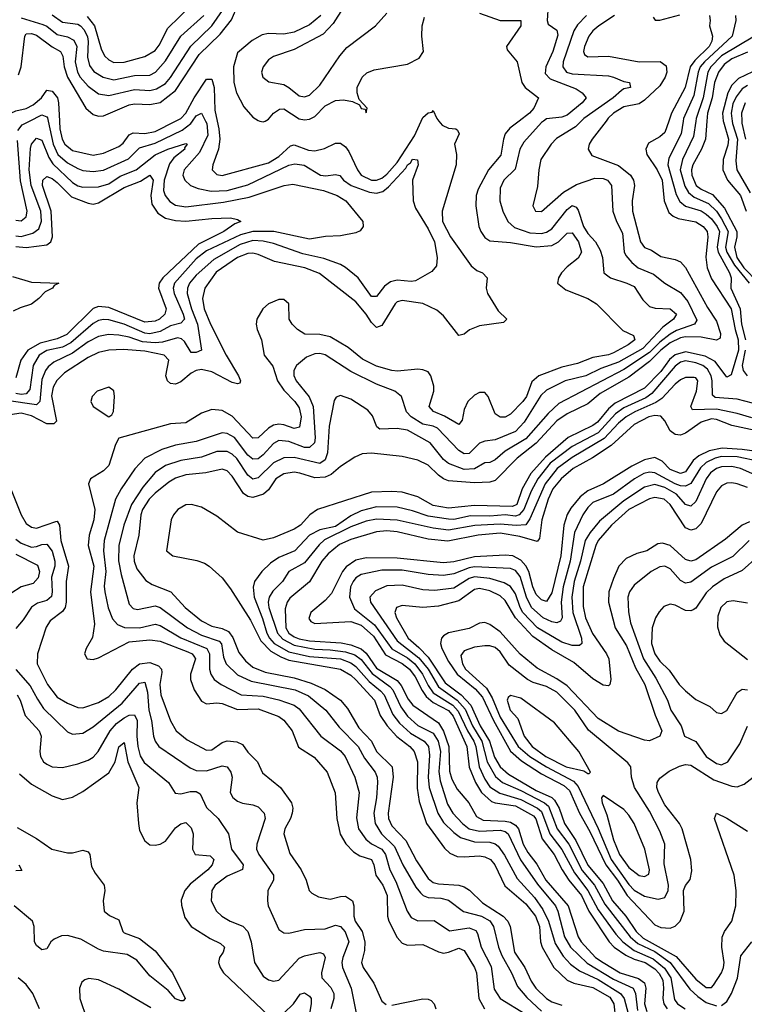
# Model space of a CAD drawing. Header units: inches. Extents: x 884549 to 1028252, y 526810 to 653624.
# Tile 811 of 1056: x 964464 to 967278, y 616568 to 620394. Entities that reach past the tile are written whole.
import ezdxf

# ---------------------------------------------------------------- set-up
doc = ezdxf.new("R2010")
doc.units = ezdxf.units.IN
doc.header["$MEASUREMENT"] = 0
doc.layers.add('A9661', color=7, linetype='Continuous')
doc.layers.add('A9662', color=7, linetype='Continuous')

msp = doc.modelspace()

# ---------------------------------------------------------------- linework, layer by layer
at = {"layer": 'A9661', "color": 5}
for points, elevation in [([(966091.9, 620000), (966104.3, 619984.3), (966130, 619972), (966158, 619970), (966163.8, 619963.8), (966171, 619950), (966152.4, 619910), (966159.8, 619870), (966159.3, 619830), (966104.4, 619650), (966105.9, 619610), (966137, 619550), (966217.7, 619437.7), (966239.5, 619419.5), (966261.1, 619410), (966280.1, 619390), (966275.6, 619350), (966281, 619330), (966321.9, 619261.9), (966356.5, 619230), (966343.4, 619216.6), (966250, 619203.9), (966211.1, 619188.9), (966190, 619171.9), (966170, 619166.4), (966110, 619242.5), (966084.4, 619264.4), (966030.3, 619290.3), (965950, 619301.9), (965930, 619297), (965922.6, 619290), (965870, 619205.4), (965850, 619197.9), (965830, 619216.6), (965809.9, 619250), (965770, 619297.5), (965627.9, 619407.9), (965571.7, 619430), (965453.9, 619453.9), (965390, 619480.8), (965370, 619486.4), (965350, 619485.7), (965310, 619469), (965227.1, 619412.9), (965183, 619350), (965174.6, 619310), (965180.8, 619270), (965205.4, 619210), (965265.7, 619090), (965313.8, 619010), (965322.2, 618990), (965319.2, 618980.8), (965310, 618978.3), (965290, 618984.4), (965210, 619025.4), (965170, 619034.6), (965150, 619030.9), (965130, 619019.8), (965090, 618986.4), (965070, 618977.6), (965050, 618980.3), (965038.3, 618990), (965032.1, 619010), (965043.7, 619070), (965026, 619090), (964950, 619105.6), (964867.5, 619112.5), (964810.1, 619109.9), (964770, 619099.8), (964730, 619081), (964638.1, 619021.9), (964608.3, 618991.7), (964594.4, 618965.6), (964588.2, 618931.8), (964606.7, 618833.3), (964596.4, 618823.6), (964570, 618823.7), (964510, 618854.2), (964470, 618864.1), (964410, 618856)], 2280), ([(965185.7, 620000), (965190.6, 619990.6), (965194.5, 619945.5), (965162.3, 619877.7), (965103.5, 619810), (965098, 619790), (965105.4, 619770), (965128.1, 619750), (965157.6, 619737.6), (965207.5, 619727.5), (965269.5, 619729.5), (965350, 619752.3), (965510, 619828.1), (965533.1, 619833.1), (965568.4, 619828.4), (965632.7, 619790), (965653.4, 619786.6), (965690, 619792.6), (965708, 619788), (965722, 619770), (965751.6, 619750), (965822.9, 619722.9), (965850, 619719.4), (965873.9, 619726.1), (965896.1, 619743.9), (965963.2, 619816.9), (965970, 619830.1), (965982.3, 619837.7), (965990, 619851.2), (966008.7, 619848.7), (966011, 619830), (965989.6, 619770.4), (965992.8, 619690), (966001, 619661), (966050, 619580.7), (966074.8, 619530), (966085.4, 619470), (966082.3, 619437.7), (966065.2, 619414.8), (966001.1, 619378.9), (965984.1, 619375.9), (965930, 619381.2), (965904.7, 619375.3), (965881.3, 619358.7), (965850, 619317.7), (965830, 619317.8), (965778.6, 619390), (965730, 619430.8), (965710, 619441.9), (965645.3, 619465.3), (965563.8, 619483.8), (965450, 619523.8), (965410, 619533), (965370, 619535.2), (965320.3, 619519.7), (965218.8, 619461.2), (965150, 619401.5), (965124, 619370), (965115.7, 619350), (965115.3, 619330), (965131.5, 619270), (965154.9, 619210), (965170.6, 619109.4), (965150, 619100.2), (965130, 619100.8), (965103.8, 619143.8), (965093.1, 619153.1), (965077.1, 619157.1), (965019.2, 619140.8), (964990, 619137.4), (964941.7, 619141.7), (964890, 619159.5), (964850, 619167.6), (964809.2, 619170.8), (964770, 619163), (964730, 619141.3), (964670, 619097.5), (964597.6, 619062.4), (964575.1, 619044.9), (964564, 619030), (964550, 618995.7), (964543.1, 618910), (964530, 618897.4), (964413.6, 618913.6)], 2260), ([(964457.4, 619962.6), (964474.4, 619985.6), (964502.7, 620000)], 2260), ([(964574.6, 620000), (964594, 619910), (964612.8, 619870), (964650, 619837.8), (964690, 619815.3), (964710, 619808), (964750, 619803.4), (964790, 619809.1), (964886.9, 619853.1), (964930, 619895.8), (964990, 619914.1), (965095.1, 619964.9), (965129.1, 619990), (965136, 620000)], 2260), ([(964618.9, 620000), (964620.3, 619970), (964628.7, 619930), (964639.9, 619910), (964670, 619885.6), (964750, 619866.9), (964790, 619875.3), (964850, 619900.8), (964866.2, 619913.8), (964890, 619946), (964905.6, 619954.4), (964950, 619951.8), (964990, 619958.9), (965069.9, 620000)], 2280), ([(966404.4, 620000), (966367.8, 619972.2), (966349.8, 619950.2), (966342.3, 619930), (966333.1, 619866.9), (966285, 619810), (966244.9, 619735.1), (966237.1, 619710), (966235.7, 619670), (966247.1, 619590), (966254.9, 619570), (966270, 619546.8), (966290, 619534.9), (966370, 619528.1), (966470, 619510.8), (966530, 619516.7), (966557, 619530), (966590, 619563.6), (966610, 619565.4), (966634.7, 619530), (966646.2, 619490), (966633.4, 619466.6), (966590, 619433.9), (966568.7, 619410), (966556.1, 619390), (966552.9, 619370), (966584.4, 619344.4), (966670, 619310.6), (966704.2, 619290), (966805.8, 619185.8), (966847.1, 619167.1), (966852.8, 619150), (966827.1, 619130), (966770, 619098.6), (966750, 619091.2), (966690, 619081.4), (966630, 619057.6), (966570, 619043.7), (966480.1, 619010), (966453.1, 618986.9), (966432.1, 618930), (966417.5, 618910), (966370, 618860.2), (966350, 618849.5), (966329.5, 618849.5), (966310, 618862.2), (966282.9, 618930), (966270, 618944.8), (966250, 618945.2), (966230, 618934.5), (966204.5, 618910), (966190, 618878.3), (966182.3, 618837.7), (966170, 618821), (966113.5, 618853.5), (966070.8, 618870.8), (966053.8, 618890), (966072.1, 618950), (966072.8, 618970), (966060.5, 619010), (966050, 619025), (966030, 619033.7), (966010, 619035.8), (965931.7, 619028.3), (965910, 619030.2), (965850, 619047.2), (965795, 619075), (965739.8, 619119.8), (965670, 619160.9), (965630, 619170.6), (965571.9, 619171.9), (965542.7, 619190), (965522.2, 619210), (965510.7, 619230), (965509, 619290), (965490, 619306.1), (965470, 619306.9), (965430.9, 619290), (965409, 619270), (965385.6, 619230), (965383, 619210), (965386.7, 619190), (965402.9, 619150), (965413.1, 619090), (965446.7, 619046.7), (965464.9, 618990), (965490, 618954.4), (965532.9, 618910), (965550, 618885.7), (965557.8, 618850), (965550.3, 618809.7), (965530, 618805.5), (965490, 618818.7), (965470, 618821.7), (965450, 618818.2), (965430, 618806.4), (965390, 618769.4), (965370, 618767.4), (965290, 618852.5), (965250, 618874.5), (965210, 618879.4), (965170, 618865.3), (965110, 618827.7), (965050, 618822.6), (964850, 618767), (964836.5, 618743.5), (964810, 618661.4), (964790, 618640.8), (964739.6, 618610), (964731, 618590), (964756.3, 618490), (964751.9, 618450), (964733.9, 618390), (964730.4, 618350), (964752.6, 618270), (964740, 618170), (964754.8, 618045.2), (964747.3, 617992.7), (964722.7, 617950), (964716.2, 617930), (964726, 617910), (964750, 617907.1), (964770, 617914.2), (964890, 617976.1), (964970, 617983.8), (965010, 617978.9), (965117.8, 617937.8), (965134.3, 617930), (965140.8, 617920.8), (965146.5, 617910), (965127.9, 617850), (965127.5, 617830), (965142.2, 617790), (965170, 617745.9), (965190, 617734.8), (965230, 617739.5), (965250, 617736.5), (965310, 617712.8), (965390, 617716.3), (965470, 617685.4), (965490, 617671.1), (965522.8, 617630), (965547.1, 617567.1), (965607.8, 617527.8), (965658, 617470), (965689, 617389), (965695.8, 617290), (965708.6, 617228.6), (965730.9, 617190.9), (965760.4, 617160.4), (965784.8, 617144.8), (965831, 617130), (965839.6, 617110), (965846.7, 617070), (965874.4, 617030), (965891.2, 616990), (965892.8, 616910), (965898.2, 616890), (965930, 616827), (965950, 616805.7), (965970, 616797.7), (966030, 616799.8), (966090, 616771.2), (966110, 616766.9), (966130, 616769.8), (966170, 616785.2), (966190, 616776.2), (966230.4, 616710), (966238.1, 616690), (966247.3, 616590), (966269.8, 616549.8)], 2320), ([(966498.6, 620000), (966490, 619993.6), (966422.4, 619917.6), (966406.7, 619890), (966387.8, 619812.2), (966344.8, 619770), (966330, 619738.4), (966328.9, 619690), (966340.7, 619650), (966359.6, 619610), (966386.2, 619586.2), (966445.6, 619565.6), (966490, 619563.4), (966510, 619568.2), (966530, 619580.5), (966590, 619655.5), (966610, 619671), (966624.7, 619664.7), (966633, 619653), (966653.4, 619590), (966670, 619563.1), (966700.4, 619530), (966718.6, 619498.6), (966727.3, 619470), (966732.1, 619410), (966758.3, 619390), (966822.4, 619370), (966850, 619356.3), (966884.5, 619304.5), (966910, 619279.4), (966932.2, 619272.2), (966990, 619269.5), (967014.2, 619250), (967003, 619230), (966961.7, 619198.3), (966883.5, 619116.5), (966790, 619063.2), (966721.2, 619038.8), (966662, 619010), (966581.8, 618990), (966510, 618954.1), (966487.3, 618932.7), (966423.4, 618830), (966390, 618793), (966310, 618760.6), (966270, 618755.5), (966250, 618748.4), (966210, 618708.5), (966190, 618706.9), (966170, 618719.3), (966086.2, 618806.2), (966070, 618814.1), (966030, 618822), (965984, 618850), (965965.9, 618870), (965947.5, 618930), (965921, 618950), (965850, 618977.5), (965750, 619026.1), (965650, 619091), (965630, 619096.7), (965610, 619094.9), (965577.5, 619082.5), (965539.3, 619050), (965528.4, 619030), (965528.6, 619011.4), (965538.3, 618990), (965588.4, 618928.4), (965604, 618890), (965611.6, 618768.4), (965609.7, 618750), (965590, 618731.1), (965570, 618731.9), (965510, 618755.2), (965470, 618758.2), (965450, 618747.1), (965410, 618702.7), (965390, 618687.2), (965370, 618686.1), (965350, 618701.5), (965299, 618770), (965270, 618786), (965250, 618787.9), (965150, 618754.4), (965070, 618740.8), (965016.8, 618723.2), (964950.8, 618689.2), (964911.2, 618648.8), (964858.2, 618570), (964836.9, 618530), (964792.2, 618370), (964790.3, 618330), (964799.5, 618250), (964792.8, 618192.8), (964794.4, 618170), (964807.6, 618107.6), (964825, 618065), (964843.6, 618043.6), (964871.4, 618031.4), (964930, 618031), (964990, 618044.2), (965010, 618039.7), (965090, 617991), (965191.1, 617950), (965202, 617930), (965201.7, 617870), (965206.6, 617850), (965220.1, 617830), (965246.6, 617810), (965324.7, 617770), (965410, 617765.5), (965471.2, 617751.2), (965530, 617730.4), (965550, 617715.2), (965634, 617610), (965710, 617552.4), (965727.8, 617530), (965765.6, 617450), (965782.7, 617390), (965772.6, 617292.6), (965780.3, 617250), (965808.7, 617208.7), (965830.7, 617190.7), (965870, 617170.1), (965884.8, 617150), (965901.4, 617090), (965925.4, 617045.4), (965969.4, 616929.4), (965984.6, 616904.6), (966010, 616891.8), (966073.4, 616893.4), (966133.3, 616853.4), (966210, 616864.3), (966235, 616855), (966242.5, 616842.5), (966256.7, 616790), (966294.6, 616714.6), (966306.7, 616626.7), (966330, 616590), (966427.2, 616530)], 2340), ([(966644.7, 620000), (966622.1, 619977.9), (966548.3, 619931.7), (966527.4, 619910), (966488.1, 619850), (966479.6, 619810), (966474.7, 619745.3), (966457.3, 619670), (966467.2, 619650), (966490, 619648.7), (966576.5, 619723.5), (966626.7, 619753.3), (966697.6, 619777.6), (966730, 619777.2), (966747.1, 619770), (966761.7, 619750), (966767.5, 619650), (966781.5, 619610), (966804.7, 619564.7), (966811.2, 619491.2), (966817.7, 619477.7), (966841.5, 619450), (966866.4, 619430), (966924.8, 619404.8), (966970, 619369.4), (967030, 619333.4), (967059.1, 619299.1), (967093.7, 619226.3), (967084.2, 619210), (967014.3, 619185.7), (966990, 619171.7), (966950, 619140), (966910, 619100), (966810, 619033.8), (966558.3, 618901.8), (966516.3, 618863.7), (966430, 618765.3), (966350, 618716.5), (966310, 618682.7), (966290, 618673.1), (966270, 618671.9), (966230, 618647.8), (966190, 618646.2), (966130, 618668.5), (966110, 618684.6), (966057.6, 618750), (965970, 618798.5), (965930, 618805.6), (965862.5, 618802.5), (965851.3, 618811.3), (965834.7, 618854.7), (965816.5, 618876.5), (965750, 618918.6), (965710, 618932.8), (965692.8, 618927.2), (965685.6, 618914.4), (965665.8, 618814.2), (965660.1, 618710), (965650, 618683.2), (965630.3, 618669.7), (965530, 618692.5), (965490, 618691.7), (965450, 618672.1), (965390, 618613.7), (965370, 618608.7), (965350, 618623.4), (965308, 618688), (965290, 618705.8), (965270, 618716.1), (965230, 618716.2), (965170, 618694.1), (965090, 618680.7), (965030, 618661.1), (964990, 618634.2), (964942.4, 618577.6), (964898.8, 618510), (964869.4, 618430), (964849, 618350), (964848.5, 618291.5), (964857.9, 618237.9), (964890, 618122.8), (964905.5, 618105.5), (964921.6, 618101.6), (964990, 618115.9), (965010, 618110.1), (965115.6, 618030), (965170, 618002.3), (965238.8, 617978.8), (965248.6, 617968.6), (965256, 617916), (965266.6, 617890), (965310, 617848.2), (965363.2, 617823.2), (965534.1, 617790), (965585.9, 617765.9), (965652.8, 617710), (965705, 617645), (965778.8, 617570), (965803.5, 617523.5), (965844.6, 617470), (965852.7, 617450), (965854.3, 617430), (965850, 617370), (965839.2, 617310), (965844.4, 617270), (965869.4, 617230), (965920.3, 617180.3), (965952.6, 617110), (966002.7, 617022.7), (966020.2, 617000.2), (966030.4, 616990.4), (966050, 616982.2), (966099.7, 616979.7), (966130, 616972.3), (966188, 616928), (966258, 616910), (966290, 616891.9), (966304, 616870), (966323.6, 616790), (966336.7, 616756.7), (966374.1, 616690), (966396.9, 616636.9), (966434, 616594), (966490, 616540.3)], 2360), ([(966741.6, 620000), (966687.5, 619930), (966676.1, 619910), (966671.8, 619890), (966686.2, 619866.2), (966790, 619827.6), (966835.9, 619790), (966847.6, 619770), (966852.1, 619750), (966842.9, 619690), (966844.2, 619650), (966874.5, 619530), (966890, 619508.8), (966918, 619498), (966954.1, 619474.1), (967010, 619461.5), (967030, 619452.4), (967050, 619430.1), (967135.2, 619275.2), (967170, 619222.3), (967186, 619174), (967184.4, 619155.6), (967170, 619148.7), (967110, 619160.5), (967050, 619161.7), (967030, 619157.8), (966990, 619138), (966954.2, 619110), (966910, 619065.1), (966830, 619004.6), (966718.6, 618941.4), (966670, 618901), (966590, 618861.7), (966550, 618834.3), (966470, 618748.2), (966396.3, 618690), (966310, 618603.1), (966290, 618596.3), (966230, 618593.9), (966130, 618602.1), (966110, 618609.3), (966090, 618623.7), (966050, 618662.6), (966010, 618681.5), (965950, 618696.8), (965830, 618709.2), (965793.7, 618706.3), (965765.7, 618694.3), (965710, 618658), (965673.5, 618626.5), (965650, 618615.4), (965610, 618612.8), (965552, 618632), (965530, 618635), (965490, 618629), (965459.1, 618610), (965430, 618567.4), (965411.7, 618550), (965370, 618537.2), (965350, 618540.8), (965332.9, 618552.9), (965290, 618620.4), (965270, 618640.4), (965250, 618647.2), (965187.8, 618632.2), (965110, 618624.4), (965070, 618612.1), (965043.1, 618596.9), (964990, 618553.7), (964967.5, 618530), (964941.4, 618490), (964934.7, 618470), (964926.8, 618390), (964907.6, 618310), (964908.5, 618290), (964919.4, 618259.3), (964954.1, 618214.1), (964978.4, 618198.4), (965050.8, 618170.8), (965107.5, 618110), (965170, 618057.9), (965210, 618036.7), (965250, 618027.5), (965275.6, 618015.7), (965292.6, 617992.6), (965315, 617935), (965341.8, 617901.8), (965370, 617878.1), (965417.8, 617857.8), (965530, 617836.2), (965595.8, 617815.8), (965650, 617790.4), (965710, 617749.6), (965737.3, 617717.3), (965781.6, 617641.6), (965830.3, 617590), (965850.1, 617550), (965911.3, 617490), (965915, 617450), (965895.6, 617310), (965896.6, 617290), (965910, 617261), (965964, 617204), (966005.4, 617125.4), (966050, 617056.9), (966070, 617041.4), (966090, 617035.2), (966170, 617030.1), (966190, 617024.4), (966211.1, 617011.1), (966261.7, 616961.7), (966342.1, 616910), (966359.5, 616890), (966369.4, 616870), (966385.5, 616770), (966426.2, 616710), (966450, 616658), (966468.7, 616630), (966509.7, 616589.7), (966530, 616576.7), (966570, 616564)], 2380), ([(966985, 620000), (966970, 619955.2), (966950, 619938.2), (966905.8, 619914.2), (966895.6, 619890), (966899.7, 619870), (966939.7, 619810), (966958.5, 619770), (966966.6, 619690), (966984.9, 619644.9), (967001.5, 619630), (967021.5, 619621.5), (967090, 619608.5), (967118.5, 619590), (967133.5, 619570), (967136.1, 619550), (967129.1, 619470.9), (967133.4, 619430), (967150, 619386.7), (967227.3, 619270), (967242.1, 619190), (967254.4, 619150), (967255.6, 619110), (967227, 619013), (967210, 619004.4), (967165.4, 619065.4), (967125.6, 619085.6), (967050, 619102.5), (967010, 619091.9), (966987.3, 619072.7), (966953.9, 619026.1), (966890, 618961.9), (966776.2, 618903.8), (966750, 618881.6), (966707.9, 618830), (966690, 618816.7), (966594.6, 618770), (966505.9, 618694.1), (966449.5, 618630.5), (966415, 618570), (966394.3, 618510), (966378.3, 618501.7), (966230, 618505.5), (966130, 618495.4), (966070, 618505.8), (966010, 618539.1), (965950, 618557.1), (965910, 618560.7), (965830, 618558.3), (965620.3, 618490), (965591, 618469), (965555.3, 618430), (965530, 618414), (965450, 618379.6), (965410, 618371.7), (965310, 618401.7), (965230, 618464.1), (965170, 618498.9), (965131.8, 618510), (965110, 618508.1), (965078.5, 618490), (965061.8, 618470), (965052.6, 618450), (965034.2, 618330), (965059.5, 618310), (965151.7, 618291.7), (965181.6, 618281.6), (965200.2, 618270), (965250, 618224.2), (965282.7, 618182.7), (965360.4, 618060.4), (965400.3, 617980.3), (965440, 617940), (965477.8, 617917.8), (965510, 617905.5), (965710, 617870.3), (965750, 617846.6), (965770, 617829), (965841.5, 617750), (965864.7, 617690), (965890.6, 617650), (965928.2, 617608.2), (965979.1, 617570), (965996, 617550), (966009.3, 617509.3), (966007.7, 617407.7), (966015.7, 617355.7), (966043.9, 617270), (966113.7, 617173.7), (966134.4, 617154.4), (966162.5, 617142.5), (966190, 617140), (966250, 617144.6), (966270, 617140.9), (966291.9, 617130), (966308.8, 617110), (966347.6, 617027.6), (966430, 616958.6), (966467.5, 616910), (966482.6, 616870), (966486.6, 616810), (966492.6, 616790), (966538.3, 616710), (966590, 616660.9), (966615.6, 616650), (966690, 616632.9), (966755.4, 616595.4), (966771.6, 616570), (966777.8, 616510)], 2420), ([(965230.9, 620000), (965237.4, 619970), (965241.1, 619930), (965236.5, 619890), (965214.5, 619830), (965212.1, 619810), (965230, 619791.5), (965250, 619787.9), (965430, 619837.4), (965470, 619862.4), (965516.3, 619903.7), (965530, 619906.9), (965586.4, 619886.4), (965610, 619883.8), (965647.3, 619892.7), (965690, 619913.4), (965710, 619914.2), (965730, 619899.7), (965742, 619882), (965775.7, 619810), (965789.7, 619790), (965830, 619770.4), (965850, 619769.6), (965870, 619778.1), (965890, 619793.6), (965930, 619838.4), (965997, 619943), (966023.6, 620000)], 2280), ([(965396.6, 620000), (965410, 619996.3), (965417.2, 620000)], 2320), ([(967040.3, 620000), (967033.4, 619950), (966985, 619855), (966981.6, 619830), (967013.8, 619713.8), (967027.1, 619687.1), (967049.4, 619669.4), (967110, 619650.3), (967130, 619638.1), (967150, 619620.3), (967172.8, 619590), (967181.4, 619570), (967172, 619510), (967176.2, 619490), (967220.2, 619410), (967227.2, 619390), (967226.1, 619350), (967262.2, 619270), (967267.1, 619210), (967283, 619150)], 2440), ([(967090, 620000), (967080.4, 619939.6), (967038.1, 619850), (967028.8, 619810), (967046.8, 619746.8), (967061.6, 619721.6), (967083.8, 619703.8), (967138.9, 619678.9), (967170, 619650), (967190, 619620.3), (967215.8, 619570), (967205.5, 619510), (967209.7, 619490), (967239.3, 619439.3), (967297, 619370)], 2460), ([(967132.4, 620000), (967126.8, 619930), (967111.6, 619890), (967078, 619830), (967072.8, 619810), (967073.6, 619790), (967091.6, 619750), (967110, 619735.5), (967153.9, 619713.9), (967201.5, 619661.5), (967248.8, 619570), (967249.2, 619550), (967239.9, 619510), (967249.3, 619470), (967276.1, 619430), (967331.9, 619371.9)], 2480), ([(967196.2, 620000), (967196.5, 619996.5), (967216.7, 619930), (967214.1, 619905.9), (967196.4, 619850), (967194.3, 619810), (967212.8, 619770), (967263.1, 619710), (967285.5, 619650)], 2520), ([(967230.7, 620000), (967232.2, 619990), (967251.8, 619930), (967244.8, 619844.8), (967249.2, 619810), (967301.2, 619721.2)], 2540), ([(967268.1, 620000), (967268.5, 619991.5), (967282.3, 619930)], 2560), ([(964450, 619553.4), (964470, 619551.7), (964515.6, 619564.4), (964538.5, 619581.5), (964549.4, 619610.6), (964546, 619650), (964508.8, 619750), (964501.6, 619810), (964506.6, 619893.4), (964510.8, 619910), (964530, 619933), (964550, 619925.1), (964578, 619858), (964593.6, 619833.6), (964670, 619760.9), (964690, 619747.5), (964710, 619743.1), (964770, 619744.7), (964810, 619755.8), (964854.7, 619785.3), (964916.3, 619810), (964990, 619867.9), (965039.8, 619890), (965110, 619912.5), (965114.5, 619910), (965104.8, 619895.2), (965106, 619890), (965062.6, 619857.4), (965046.4, 619833.6), (965026, 619770), (965023.1, 619730), (965028.8, 619710), (965047.7, 619687.7), (965070, 619672.5), (965110, 619666.4), (965255.8, 619684.2), (965356, 619704), (965491, 619749), (965525.2, 619754.8), (965644.6, 619730), (965697.7, 619710), (965730.6, 619690), (965797.3, 619610), (965798.6, 619590), (965786.2, 619573.8), (965770, 619565.6), (965710, 619553.7), (965651.6, 619551.6), (965590, 619540.4), (965451.1, 619571.1), (965370, 619570.9), (965321.7, 619558.3), (965190, 619496), (965150, 619463.9), (965065.4, 619370), (965060.2, 619350), (965063.7, 619330), (965099.4, 619250), (965104, 619230), (965090, 619214.2), (965050, 619204.5), (965010, 619181.5), (964970, 619173.3), (964950, 619175.4), (964870.1, 619209.9), (964810, 619226.9), (964790, 619229.1), (964770, 619224.9), (964750, 619212.8), (964662.6, 619137.4), (964630, 619121.4), (964570, 619108.1), (964539.7, 619090), (964516.2, 619050), (964503.5, 618956.5), (964490, 618939.2), (964470, 618936.9), (964450, 618940.8)], 2240), ([(964450, 619614.6), (964470, 619611.9), (964490, 619627.9), (964494, 619650), (964467.1, 619767.1), (964455.4, 619924.6)], 2260), ([(964450, 619511.8), (964490, 619508.1), (964570, 619519.2), (964585.3, 619530), (964592.1, 619550), (964586.1, 619650), (964552.4, 619750), (964554.6, 619770), (964570, 619784.2), (964590, 619776.4), (964610, 619761.6), (964665.1, 619705.1), (964730, 619680.2), (964750, 619676.9), (964770, 619682.3), (964870, 619741.9), (964934, 619766), (964970, 619788.9), (964982.9, 619770), (964973.8, 619710), (964977.4, 619677.4), (965001.4, 619641.4), (965030, 619622), (965070, 619612.8), (965110, 619610.7), (965210, 619621.5), (965283.4, 619623.4), (965310, 619617.8), (965322.6, 619610), (965300.2, 619599.8), (965257.4, 619570), (965159, 619521), (965020.1, 619390), (965006.1, 619370), (965003.3, 619350), (965032.9, 619270), (965027.5, 619250), (965007.3, 619230), (964990, 619222.1), (964950, 619218.9), (964810, 619275.3), (964770, 619279), (964750, 619271.3), (964647.7, 619170), (964610, 619153), (964543.8, 619136.2), (964496.6, 619110), (964469.3, 619070.7), (964450, 619002.5)], 2220), ([(964436, 619396), (964510, 619373.6), (964616.3, 619370), (964598.8, 619361.2), (964592.2, 619350), (964563.4, 619336.6), (964539.1, 619310), (964510, 619287.9), (964465.9, 619274.1), (964438.9, 619261.1)], 2180), ([(967281, 619110), (967269.1, 619050), (967273.2, 619030), (967289.3, 619009.3)], 2440), ([(967310, 618903.9), (967250, 618919.4), (967165, 618925), (967154.7, 618934.7), (967153.5, 618990), (967149.5, 619010), (967135.6, 619035.6), (967116.3, 619050), (967090, 619060.9), (967050, 619067.8), (967030, 619062.3), (967010, 619046.9), (966919.5, 618940.5), (966895.1, 618924.9), (966810, 618886), (966778.4, 618861.6), (966711.1, 618788.9), (966610, 618735.1), (966524.7, 618670), (966476.1, 618610), (966450, 618561.4), (966421.7, 618490), (966404.2, 618470), (966390, 618464.4), (966350, 618470), (966290, 618464.7), (966214.9, 618465.1), (966150, 618451.8), (966130, 618452.3), (966050, 618464.1), (965990, 618484.9), (965930, 618499.5), (965850, 618501.1), (965790, 618484.8), (965750, 618465.3), (965690, 618424.4), (965630, 618411.6), (965589.2, 618390.8), (965532.5, 618330), (965470, 618304.1), (965437.7, 618282.3), (965404.3, 618250), (965376.6, 618210), (965371, 618189), (965374.2, 618150), (965406.8, 618066.8), (965423.5, 618010), (965433.8, 617990), (965452.9, 617970), (965510, 617936.9), (965590, 617918.6), (965709.9, 617909.9), (965750, 617894.6), (965770, 617880.2), (965821.9, 617821.9), (965865.9, 617785.9), (965879.1, 617770), (965913.7, 617693.7), (965939.5, 617659.5), (965981.6, 617621.6), (966034.6, 617590), (966051.3, 617570), (966055.3, 617535.3), (966050.7, 617450.7), (966054.4, 617410), (966088.3, 617310), (966110, 617274.7), (966150, 617234.6), (966175.8, 617215.8), (966230, 617199.3), (966290, 617197.9), (966310, 617191.4), (966321.6, 617181.6), (966346.7, 617146.7), (966396.1, 617056.1), (966462.9, 616982.9), (966495.7, 616935.7), (966518.2, 616890), (966543.3, 616803.3), (966574.3, 616754.3), (966603.7, 616723.8), (966637.8, 616697.8), (966710, 616664.1), (966796.7, 616610), (966811.2, 616590), (966832.8, 616512.8)], 2440), ([(967306.9, 618846.9), (967250, 618863.9), (967170, 618879.7), (967077, 618877), (967070.6, 618890), (967092, 618950), (967097.4, 618990), (967090, 619001.4), (967083.5, 619003.5), (967050, 619002.7), (967030, 618993.8), (967010, 618977), (966958.2, 618921.8), (966934.1, 618905.9), (966853, 618870), (966818.8, 618850), (966790, 618826.3), (966734.2, 618765.8), (966610, 618692.4), (966551.2, 618650), (966504.1, 618590), (966445.5, 618454.5), (966429.8, 618430.2), (966392.4, 618427.6), (966330, 618433.9), (966231.5, 618428.5), (966130, 618409.7), (966070, 618417.4), (965930, 618448.6), (965850, 618452.9), (965810, 618444.5), (965750, 618423.2), (965647.3, 618372.7), (965626.6, 618353.4), (965570, 618282.9), (965509.2, 618250), (965484.2, 618210), (965447.5, 618172.5), (965432.7, 618150), (965429, 618130), (965432.1, 618110), (965465.5, 618010), (965486.2, 617986.2), (965530, 617963.5), (965610, 617947), (965670, 617945.3), (965730, 617937.1), (965765.4, 617925.4), (965790, 617907.9), (965832.6, 617852.6), (965902.1, 617802.1), (965912.9, 617790), (965943.9, 617723.9), (965970, 617686.9), (966010, 617651), (966070, 617620.8), (966089.4, 617590), (966097.9, 617550), (966091.8, 617471.8), (966096.4, 617436.4), (966125.6, 617345.6), (966146.3, 617310), (966183.3, 617270), (966210, 617249.8), (966250, 617240.8), (966330, 617244), (966350, 617238.8), (966361.6, 617230), (966408.6, 617128.6), (966474.4, 617034.4), (966544.6, 616950), (966553.9, 616930), (966579.7, 616830), (966603.3, 616790), (966667.2, 616727.2), (966770, 616665.5), (966846.7, 616630), (966855.9, 616610), (966863.7, 616543.7)], 2460), ([(967356.1, 618790), (967230, 618816.5), (967170, 618840.6), (967150, 618843.3), (967110, 618829.9), (967050, 618787.2), (967030, 618779.4), (967010, 618781.6), (966990, 618796.1), (966970, 618835.2), (966953.5, 618853.5), (966930, 618855.4), (966907.4, 618850), (966850, 618821), (966761, 618739), (966688.8, 618691.2), (966613.7, 618650), (966566.2, 618610), (966534.6, 618570), (966516, 618530), (966492, 618450), (966482.3, 618377.7), (966473.6, 618366.4), (966406, 618386), (966330, 618398.4), (966244.9, 618390), (966127, 618367), (966050, 618375.5), (965930, 618403), (965890, 618408), (965850, 618404.1), (965750, 618373.8), (965706.1, 618353.9), (965661.7, 618318.3), (965637.7, 618290), (965590.2, 618209.8), (965513.7, 618146.3), (965502.8, 618130), (965495.8, 618104.2), (965498.4, 618030), (965510, 618009.6), (965530, 617995.2), (965550, 617987.8), (965590, 617980.1), (965712.3, 617972.3), (965750, 617964.5), (965790, 617948.5), (965810, 617931.7), (965850, 617874.4), (965930, 617826.1), (965946, 617806), (965972.7, 617752.7), (965990.4, 617730.4), (966090, 617661), (966109.4, 617629.4), (966130.7, 617570), (966133.9, 617473.9), (966142.1, 617442.1), (966163, 617403), (966208, 617350), (966237.9, 617297.9), (966263.5, 617283.5), (966350, 617279.4), (966370, 617275.5), (966390, 617264.1), (966401.8, 617250), (966419.8, 617190), (966437.3, 617157.3), (966471.9, 617111.9), (966507.7, 617050), (966594.2, 616950), (966633.2, 616830), (966645, 616810), (966700.4, 616750), (966729.7, 616730), (966796.1, 616690), (966867.4, 616667.4), (966890, 616651.5), (966895.5, 616630), (966890.6, 616570), (966899.4, 616539.4)], 2480), ([(967364.6, 618710), (967270, 618723), (967191.9, 618728.1), (967141.3, 618718.7), (967100.8, 618699.2), (967078.8, 618681.2), (967050, 618636.7), (967030, 618629.9), (966990, 618646), (966958.5, 618678.5), (966930, 618692.9), (966890, 618683.9), (966841, 618659), (966730.7, 618590), (966670, 618562.5), (966641, 618539), (966604, 618496), (966589.6, 618470.4), (966577.2, 618430), (966566, 618310), (966530, 618166.2), (966510, 618133.3), (966490, 618139), (966470, 618160.1), (966457.2, 618190), (966441.6, 618250), (966430, 618271.4), (966410, 618294), (966379.8, 618310), (966350, 618313.4), (966230, 618306), (966150, 618286.6), (966110, 618282.8), (965930, 618301), (965810, 618302.5), (965770, 618293.5), (965731.9, 618268.1), (965717.7, 618250), (965675.6, 618164.4), (965650, 618136.2), (965594.8, 618090), (965587.3, 618067.3), (965594.6, 618054.6), (965610, 618047.6), (965750, 618054.5), (965790, 618040.4), (965837.8, 617997.8), (965885, 617925), (965950, 617891.4), (965977.4, 617870), (966000.3, 617840.3), (966026.5, 617786.5), (966043.1, 617763.1), (966070, 617740.9), (966129.1, 617709.1), (966147.8, 617687.8), (966200.3, 617570), (966209.1, 617489.1), (966233.9, 617430), (966257, 617390), (966296.1, 617356.1), (966310.2, 617350), (966390, 617338.9), (966459.6, 617299.6), (966468.7, 617288.7), (966493.5, 617210), (966540, 617150), (966570.5, 617090), (966596.8, 617050), (966645.8, 616990), (966674.9, 616930), (966753.5, 616810), (966772.2, 616790), (966818.5, 616758.5), (966850, 616742.4), (966892.8, 616730), (966930, 616705.5), (966947.1, 616687.1), (966961, 616661), (966964.3, 616630), (966961.3, 616590), (966965.8, 616570), (966977.9, 616550)], 2520), ([(967336.3, 618676.3), (967250, 618695), (967190, 618695.9), (967164.9, 618690), (967130, 618673.5), (967107.2, 618652.8), (967070, 618591.2), (967050, 618581.3), (967030, 618582.6), (967010, 618590.5), (966930, 618632.8), (966910, 618635.5), (966887.4, 618630), (966851, 618609), (966770, 618549.9), (966690, 618517.1), (966670, 618498.1), (966650.4, 618470), (966619.2, 618400.8), (966601.7, 618290), (966574.3, 618190), (966566.9, 618130), (966570.8, 618069.2), (966563.8, 618056.2), (966550, 618050.3), (966530, 618054.1), (966497.2, 618070), (966451.4, 618110), (966432, 618150), (966408.1, 618230), (966390, 618253.5), (966370, 618261.2), (966230, 618267.3), (966210, 618264.2), (966150, 618240.3), (966110, 618234.4), (966050, 618237.7), (965950, 618255), (965870, 618255.2), (965790, 618238), (965770, 618224.3), (965759.3, 618210), (965749.2, 618190), (965744.9, 618150), (965764.6, 618104.6), (965842.6, 618042.6), (965909.1, 617949.1), (965970, 617914.2), (965998.2, 617890), (966029, 617850), (966050, 617806), (966070, 617778.3), (966145.7, 617730), (966167.2, 617707.2), (966202.6, 617630), (966227.9, 617590), (966235.2, 617570), (966248.5, 617490), (966270, 617442.9), (966290, 617412.4), (966328.4, 617388.4), (966410, 617363.9), (966474.6, 617330), (966490, 617317.3), (966522.3, 617230), (966570, 617169.7), (966618.4, 617078.4), (966670.8, 617010), (966710, 616934.7), (966779.7, 616839.7), (966806.5, 616810), (966850, 616777.3), (966924.3, 616744.3), (966968, 616708), (966992.4, 616670), (967006.8, 616586.8), (967018.5, 616570), (967047.9, 616550)], 2540), ([(967330, 618620.1), (967262.9, 618650), (967230, 618657.8), (967190, 618656.2), (967170, 618649.6), (967147.3, 618632.7), (967130, 618609.3), (967090, 618521.9), (967070, 618503.6), (967050, 618509.9), (967014.5, 618550), (966970, 618575.4), (966930, 618588.1), (966890, 618577.1), (966810, 618524.2), (966715.5, 618444.5), (966679.3, 618400.7), (966660.3, 618370), (966642.1, 618290), (966616.8, 618210), (966608.2, 618150), (966612.4, 618090), (966645.5, 617990), (966647.5, 617970), (966637.9, 617962.1), (966610, 617962.4), (966570, 617975.1), (966474.5, 618030), (966418.5, 618090), (966407.4, 618110), (966390, 618162.5), (966370.5, 618190.5), (966345.4, 618205.4), (966290, 618221.9), (966230, 618228.2), (966210, 618222.2), (966150, 618184.7), (966076, 618176), (966030, 618178.6), (965950, 618196.4), (965890, 618193.8), (965845.9, 618174.1), (965823.9, 618150), (965826.6, 618130), (965930, 617979.9), (966014.2, 617914.2), (966049.9, 617870), (966090, 617801.7), (966162.6, 617750), (966194.3, 617714.3), (966223.2, 617650), (966259.4, 617590), (966278.9, 617510), (966312.2, 617452.2), (966339, 617430), (966410, 617398.8), (966502.1, 617350), (966517.1, 617337.1), (966551.4, 617250), (966596, 617190), (966647.9, 617087.9), (966696.2, 617030), (966736.3, 616956.3), (966834.6, 616830), (966863.9, 616803.9), (966930, 616772.2), (966990.4, 616730.4), (967067, 616626.9), (967097.4, 616597.4), (967130, 616575), (967170, 616561.5)], 2560), ([(964418.7, 618598.7), (964469.6, 618469.6), (964490, 618436.4), (964510, 618422.2), (964530, 618417.7), (964604.2, 618444.2), (964610, 618444.6), (964619.4, 618430), (964623.8, 618370), (964654.3, 618270), (964644.5, 618210), (964645.4, 618130), (964640.4, 618110), (964630, 618094.5), (964582.7, 618057.3), (964566.8, 618033.2), (964533.3, 617930), (964532.7, 617890), (964572.2, 617810), (964610, 617761.2), (964650, 617737.6), (964690, 617721.5), (964710, 617719.4), (964770, 617740.4), (964810, 617764.1), (964837.4, 617790), (964901.9, 617870), (964929, 617891), (964970, 617895.6), (965003.1, 617883.1), (965015.3, 617870), (965016.8, 617856.8), (965008.8, 617810), (965012, 617770), (965049.5, 617669.5), (965071.8, 617630), (965115.3, 617595.3), (965190, 617555.7), (965210, 617556.4), (965250, 617584.9), (965270, 617591), (965307.1, 617587.1), (965330, 617576.8), (965350, 617547.8), (965387.5, 617510), (965406.9, 617466.9), (965477.7, 617410), (965519.2, 617350), (965524.6, 617330), (965522.1, 617310), (965515.9, 617290), (965493.4, 617250), (965489.6, 617230), (965513.5, 617153.5), (965556.8, 617090), (965576.2, 617050), (965588.8, 617010), (965598.9, 616998.9), (965625, 616985), (965670, 616975.5), (965710, 616986.7), (965730, 616987.4), (965756.2, 616970), (965762.3, 616950), (965762.1, 616910), (965767.3, 616890), (965794.8, 616850), (965804.6, 616810), (965802.8, 616777.2), (965791.4, 616730), (965798.7, 616710), (965840.1, 616650), (965870, 616579.7), (965887.3, 616567.3)], 2280), ([(967290, 618575.2), (967249.6, 618590.4), (967230, 618594.3), (967210, 618592.1), (967190, 618581.8), (967170, 618558.8), (967110, 618436), (967090, 618415.5), (967070, 618409.9), (967050, 618419.3), (966990.3, 618510.3), (966966.2, 618530), (966930, 618536.7), (966910, 618532.1), (966830, 618490.2), (966762.7, 618430), (966710.8, 618370), (966700.8, 618350), (966651.9, 618190), (966652.9, 618112.9), (966661.4, 618070), (966689.1, 618009.1), (966743.4, 617930), (966752.1, 617910), (966760.1, 617830), (966755.9, 617810), (966750, 617805.6), (966730, 617808.1), (966690, 617832.2), (966615.4, 617895.4), (966530, 617945.2), (966456.9, 617996.9), (966389.5, 618070), (966350, 618137.1), (966330, 618154.7), (966290, 618174.8), (966250, 618183.5), (966230, 618179.8), (966170, 618135.5), (966090, 618114.1), (966029.2, 618109.2), (965950, 618117.4), (965927.4, 618110), (965921.1, 618090), (965927.1, 618070), (965973.2, 617990), (966014.5, 617954.5), (966050, 617916.1), (966116.3, 617816.3), (966178.8, 617770), (966215.7, 617730), (966252.8, 617650), (966288.6, 617590), (966307.7, 617527.7), (966330, 617489.8), (966361.9, 617461.9), (966470, 617398.2), (966530, 617371), (966540.7, 617360.7), (966558.6, 617330), (966580.2, 617270), (966624.1, 617204.1), (966670, 617108.4), (966730, 617037.2), (966766.2, 616970), (966818, 616910), (966858.6, 616850), (966885, 616825), (967013.5, 616753.5), (967090, 616665.1), (967130, 616633), (967150, 616632.8), (967158.3, 616641.7), (967190, 616689.4), (967197.7, 616710), (967199.7, 616730), (967190.8, 616790), (967191.7, 616828.3), (967201.2, 616850), (967229.9, 616890.1), (967245.6, 616950), (967246.8, 617010), (967238.2, 617070), (967161.7, 617290), (967169.6, 617310), (967210, 617290.5), (967290, 617239.9)], 2580), ([(967298.2, 618441.8), (967270, 618430), (967205.5, 618374.5), (967090, 618294.7), (967070, 618289.6), (967050, 618296.1), (966990, 618351), (966960.3, 618359.7), (966942.8, 618357.2), (966899.3, 618330), (966860.1, 618319.9), (966819.6, 618300.5), (966790.4, 618269.6), (966770, 618221.6), (966751.8, 618170), (966750.1, 618130), (966776.7, 618030), (966820.3, 617960.3), (966855.7, 617875.7), (966891.6, 617810), (966931.2, 617691.2), (966958.1, 617630), (966949.4, 617610), (966910, 617591.9), (966890, 617594.2), (966790, 617629.6), (966710, 617678.3), (966590, 617805.4), (966550, 617832.7), (966473.5, 617873.5), (966407.9, 617927.9), (966330, 618015.4), (966290, 618043.5), (966270, 618050.7), (966250, 618048.4), (966210, 618027.7), (966130, 618011.7), (966110, 617999.9), (966101.8, 617990), (966098.8, 617970), (966103.5, 617950), (966130, 617899.7), (966163.2, 617850), (966233.4, 617793.4), (966261.2, 617761.2), (966303.6, 617670), (966370, 617550.6), (966413.2, 617513.2), (966490, 617463), (966577.5, 617417.5), (966598.7, 617398.7), (966638, 617310), (966678.6, 617238.6), (966740.6, 617110), (966786.2, 617050), (966822.8, 616990), (966930, 616876.3), (966953.5, 616866.5), (966990, 616863.2), (967010, 616870.7), (967029.3, 616890.7), (967044.8, 616930), (967042.4, 617010), (967050, 617029.2), (967067.4, 617052.6), (967074.4, 617085.6), (967069.9, 617129.9), (967036.2, 617250), (967026.1, 617270), (966970, 617342.5), (966944.2, 617390), (966938.5, 617410), (966939.9, 617430), (966950, 617446.8), (966986.4, 617473.6), (967026.5, 617493.5), (967050, 617499.9), (967070, 617496.8), (967160.2, 617440.2), (967230, 617415.3), (967250, 617412.5), (967277.5, 617422.5), (967312.3, 617450)], 2620), ([(964450, 618375.3), (964470, 618358.9), (964510, 618344.5), (964530, 618346.3), (964550, 618354.7), (964570, 618355), (964590, 618328.7), (964600.6, 618290), (964600.8, 618270), (964588, 618228), (964590.6, 618170), (964587.5, 618152.5), (964570, 618137.3), (964533.2, 618126.8), (964510, 618111.2), (964478.2, 618061.8), (964450, 618027.8)], 2260), ([(967296.5, 618370), (967232.8, 618307.2), (967150, 618266.5), (967070, 618208.1), (967050, 618203.6), (967030, 618214.4), (966990, 618260.2), (966970, 618270.5), (966950, 618267.1), (966916.5, 618250), (966850, 618196.1), (966831.9, 618170), (966825.7, 618150), (966827.7, 618092.3), (966836.1, 618050), (966886.6, 617910), (966934.7, 617834.7), (966980.1, 617750), (966992.5, 617710), (967032.3, 617650), (967045.5, 617610), (967090, 617588.4), (967130, 617530.8), (967170, 617503.6), (967190, 617498.5), (967214.2, 617510), (967260.2, 617579.8), (967290, 617648.2)], 2640), ([(964450, 618316.5), (964533.9, 618273.9), (964541.7, 618250), (964535.8, 618224.2), (964516.9, 618203.1), (964470.1, 618189.9), (964430, 618164.5)], 2240), ([(967330, 618308.2), (967270, 618252.8), (967199.7, 618220.3), (967154.4, 618190), (967130, 618165.9), (967090, 618106.5), (967079.6, 618100.4), (967070, 618096.1), (967050, 618098.1), (967010, 618118), (966990, 618122.5), (966966.1, 618113.9), (966946.8, 618093.2), (966933.4, 618070), (966920.8, 618030), (966917.6, 617970), (966930, 617930.1), (966950, 617901.3), (966986, 617866), (967025.1, 617810), (967050, 617785.3), (967090, 617752.3), (967144.4, 617724.4), (967170, 617701.3), (967190, 617697.4), (967210, 617709.1), (967250, 617779), (967270, 617792.3), (967290, 617789.1)], 2660), ([(967290, 618126), (967235.3, 618135.3), (967210, 618131.1), (967187.1, 618110), (967175.4, 618075.4), (967174.3, 618034.3), (967182.7, 618002.7), (967199.1, 617979.1), (967290, 617906.9)], 2680), ([(964450, 617868.4), (964505.7, 617805.7), (964533, 617753), (964557.3, 617717.3), (964650, 617626), (964670, 617617.2), (964710, 617621), (964750, 617646), (964862.2, 617737.8), (964930, 617815), (964950, 617819.3), (964960.3, 617780.3), (964965.7, 617710), (964976.1, 617670), (964983.9, 617610), (964990.1, 617590), (965004.6, 617570), (965126, 617486), (965150, 617476.1), (965190, 617475), (965250, 617493.8), (965270, 617490.7), (965283.8, 617470), (965289.6, 617450), (965281.5, 617390), (965291.4, 617371.4), (965310, 617356.8), (965330, 617348.9), (965370, 617342.4), (965390, 617334.3), (965413.5, 617310), (965417.2, 617290), (965385.3, 617190), (965384, 617170), (965393.3, 617150), (965449.4, 617070), (965450.1, 617050), (965428.2, 617010), (965426.2, 616970), (965429.4, 616950), (965470, 616858.9), (965490, 616845.6), (965510, 616843.9), (965570, 616858.4), (965650, 616861.4), (965690, 616874.6), (965710, 616869.5), (965728.8, 616848.8), (965742.2, 616810), (965719.4, 616750), (965715.2, 616730), (965717.9, 616710), (965750.9, 616630), (965774.3, 616514.3)], 2260), ([(964455, 617770), (964466.6, 617750), (964485.5, 617690), (964540.1, 617630), (964548, 617610), (964542.1, 617550), (964545.7, 617530), (964557.3, 617510), (964570, 617500.6), (964590.8, 617490.8), (964630, 617488.4), (964690, 617501.8), (964730, 617516.1), (964750, 617528.5), (964769.7, 617550.3), (964816.3, 617630), (964840.7, 617659.3), (964870, 617681.4), (964890, 617691.1), (964910, 617692.9), (964921.1, 617670), (964918.7, 617610), (964923.1, 617570), (964932.8, 617532.8), (964947.7, 617507.7), (965042.4, 617430), (965068, 617388), (965090, 617384.9), (965126.1, 617393.9), (965150, 617394.1), (965165.3, 617385.3), (965190, 617332.6), (965235.1, 617290), (965274.7, 617230), (965287.4, 617170), (965332, 617110), (965329, 617091), (965270, 617065.7), (965223.9, 617030), (965210.8, 617010), (965207.7, 616970), (965228.1, 616930), (965249.7, 616909.7), (965281.5, 616890), (965331.1, 616871.1), (965350, 616851), (965362.8, 616810), (965375.5, 616730), (965410, 616677.1), (965430, 616662.7), (965450, 616657.1), (965470, 616662), (965550, 616746.7), (965570, 616756.1), (965610, 616765.2), (965630, 616768.3), (965643.6, 616763.6), (965650.5, 616750), (965636, 616690), (965638.1, 616670), (965672.3, 616632.3), (965683.7, 616610), (965684.4, 616590), (965673.1, 616550)], 2240), ([(964463.6, 617463.6), (964510, 617423.2), (964590, 617377.1), (964630, 617364), (964670, 617372.2), (964710, 617394.4), (964810, 617466.9), (964835.7, 617510), (964850, 617568.4), (964870, 617585.5), (964883.9, 617510), (964926.7, 617410), (964919, 617350), (964925.4, 617270), (964930, 617243.1), (964950, 617202.4), (964970, 617186.7), (964990, 617185.4), (965010, 617190.2), (965030, 617202), (965070, 617253.1), (965090, 617268.9), (965110, 617273.5), (965130, 617253.6), (965138.4, 617230), (965134.8, 617170), (965145.8, 617150), (965204, 617144), (965218.2, 617130), (965212.1, 617110), (965194.6, 617090), (965125.8, 617034.2), (965105.3, 617010), (965092, 616972), (965092.9, 616952.9), (965105, 616905), (965130, 616870.2), (965203.4, 616823.4), (965244.2, 616804.2), (965260.2, 616790), (965254.6, 616770), (965240.8, 616750), (965236.4, 616730), (965242.8, 616710), (965256, 616690), (965430, 616524.7)], 2220), ([(964454.8, 617254.8), (964530, 617212.3), (964589.8, 617169.8), (964650, 617156.1), (964670, 617156.6), (964710, 617167.1), (964730, 617160.3), (964736.9, 617150), (964743.7, 617103.7), (964757.3, 617077.3), (964793, 617030), (964795.5, 617010), (964788, 616970), (964792.7, 616930), (964812.6, 616912.6), (964850, 616895.8), (964864.6, 616850), (964870, 616844.8), (964930, 616823.5), (964990, 616775), (965057.2, 616690), (965107.3, 616590), (965098.7, 616581.3), (965090, 616580.5), (965070, 616589), (965041.2, 616621.2), (964970, 616678.5), (964918.7, 616738.7), (964881.6, 616761.6), (964790, 616774.3), (964770, 616781.3), (964701.3, 616821.3), (964650, 616835.2), (964626.9, 616833.1), (964598.9, 616821.1), (964585.4, 616810), (964570, 616782.8), (964550, 616778.7), (964530, 616795.8), (964522.2, 616810), (964520.9, 616870), (964514.1, 616890), (964443, 616950)], 2180), ([(964461.3, 617110), (964472.3, 617087.7), (964450, 617086.6)], 2160), ([(967190, 616563.2), (967210, 616578.4), (967228.7, 616610), (967251.4, 616668.6), (967264.5, 616755.5), (967307.6, 616810)], 2560), ([(964541.2, 616550), (964515.4, 616610), (964490, 616644.7), (964459.1, 616670)], 2220), ([(964974.1, 616554.1), (964850, 616626.6), (964770, 616663.2), (964732.4, 616667.6), (964717.5, 616662.5), (964706.3, 616653.7), (964696.6, 616630), (964698.1, 616590), (964725.1, 616510)], 2220), ([(965490, 616533.5), (965527.9, 616570), (965553.5, 616606.5), (965570, 616612.6), (965590, 616599.8), (965595.8, 616590), (965596.1, 616570), (965585.7, 616510)], 2220), ([(965910, 616564.4), (966030, 616588.6), (966050, 616587.6), (966061.9, 616581.9), (966074, 616570), (966080.1, 616550)], 2280)]:
    msp.add_lwpolyline(points, dxfattribs=dict(at, elevation=elevation))
for points, elevation in [([(964810, 618966.3), (964765.8, 618950), (964746, 618930), (964740.6, 618910), (964750.3, 618890), (964810, 618850.4), (964822, 618858), (964828.6, 618871.4), (964832.5, 618930), (964830, 618951.3)], 2320), ([(966270, 617960.9), (966230, 617955.9), (966190, 617941), (966177, 617923), (966183.6, 617890), (966195.7, 617870), (966276.5, 617796.5), (966298.6, 617758.6), (966330, 617683.6), (966399.6, 617570), (966445.5, 617530), (966509.8, 617489.8), (966614.4, 617434.4), (966633.4, 617413.4), (966710.6, 617250.6), (966760.7, 617130), (966830, 617032.7), (966850, 617010.7), (966890, 616988.2), (966943.5, 616976.5), (966970, 616982.6), (966982.8, 617010), (966983.4, 617030), (966966.6, 617113.4), (966969.9, 617190), (966950, 617240.8), (966910, 617318.2), (966851.8, 617410), (966840.2, 617450), (966837.1, 617490), (966825.7, 617505.7), (966672.4, 617632.4), (966620.1, 617710), (966550, 617780.4), (966510, 617803.1), (966458, 617818), (966436, 617830), (966365.5, 617885.5), (966330, 617937.3), (966310, 617953.6), (966290, 617960.4)], 2640), ([(966370, 617767.6), (966360.8, 617759.2), (966356.8, 617750), (966369.3, 617710), (966398, 617678), (966422.7, 617610), (966453.9, 617570), (966507.9, 617530), (966586.6, 617490), (966654.9, 617474.9), (966670, 617464.9), (966676.1, 617463.9), (966680.9, 617470), (966635.4, 617550), (966541.3, 617661.3), (966410, 617757)], 2660), ([(966730, 617379.6), (966724, 617370), (966725.8, 617350), (966743.9, 617303.9), (966770, 617207.1), (966793.6, 617150), (966830, 617098.8), (966870, 617068.7), (966890, 617064.1), (966907.2, 617072.8), (966909.8, 617090.2), (966891.4, 617170), (966850, 617269.8), (966830, 617303), (966810, 617324.6)], 2660)]:
    msp.add_lwpolyline(points, close=True, dxfattribs=dict(at, elevation=elevation))
at = {"layer": 'A9662', "color": 5}
for points, elevation in [([(965750, 620487.9), (965681.2, 620378.8), (965642.3, 620337.7), (965530, 620277.8), (965450.4, 620250), (965430, 620237.7), (965410.3, 620210), (965403.6, 620190), (965408.9, 620170), (965432, 620152), (965490, 620141.5), (965510, 620130.7), (965550, 620097.9), (965570, 620093.4), (965590, 620099.8), (965630, 620139.2), (965707.2, 620252.8), (965734.5, 620285.5), (965845.8, 620370), (965890, 620418.9)], 2340), ([(964460.4, 620179.6), (964469.7, 620210.3), (964484.4, 620330), (964490, 620338.9), (964510, 620339.9), (964530, 620333.8), (964590, 620288.6), (964623.1, 620270), (964632.1, 620252.1), (964636.9, 620210), (964650, 620170), (964720.8, 620050), (964750, 620025.5), (964770, 620019), (964790, 620020.7), (964890, 620062.6), (964910, 620066.3), (964970, 620064), (965010, 620072.5), (965070, 620118.8), (965161.7, 620258.3), (965242.5, 620337.5), (965286.4, 620393.6), (965310.9, 620450)], 2320), ([(964726.2, 620406.2), (964754.6, 620370), (964780.5, 620280.5), (964793.5, 620253.5), (964810, 620237.4), (964830, 620227.7), (964870, 620228.7), (964950, 620250.5), (964990, 620274.1), (965005.7, 620294.3), (965039.3, 620360.7), (965130, 620448.4)], 2380), ([(966516.7, 620450), (966511.9, 620390), (966516.3, 620376.3), (966550, 620353.5), (966553.5, 620333.5), (966534.8, 620270), (966507.4, 620210), (966505.1, 620185.1), (966524.3, 620164.3), (966625, 620125), (966647.8, 620110), (966664.2, 620090), (966648.3, 620070), (966590, 620022.8), (966570, 620014.9), (966510, 620008.4), (966498.6, 620000)], 2340), ([(964470, 620401.1), (964554.8, 620374.8), (964570, 620368.8), (964610, 620336), (964650, 620326.5), (964674.4, 620314.4), (964686.1, 620290), (964679.3, 620230), (964688.3, 620190), (964699.8, 620170), (964730, 620135.5), (964770, 620105.2), (964810, 620099.3), (964910, 620121.9), (964970, 620118.3), (964995.3, 620124.7), (965030, 620146.3), (965050, 620168.8), (965128.7, 620291.3), (965210.2, 620370), (965251.3, 620430)], 2340), ([(964590, 620412.4), (964630, 620384), (964690, 620376.2), (964700.3, 620370), (964714.2, 620354.2), (964727.3, 620327.3), (964730.7, 620309.3), (964728.3, 620248.3), (964735.5, 620215.5), (964752.1, 620192.1), (964787.9, 620170), (964830, 620160.6), (964910, 620176.6), (964970, 620178.6), (964991.8, 620190), (965030, 620233.6), (965090.7, 620330), (965179.1, 620410)], 2360), ([(965633.4, 620410), (965590, 620373.3), (965530, 620344.9), (965490, 620337.2), (965430, 620340.3), (965405.4, 620334.6), (965367.1, 620312.9), (965310, 620265.4), (965294.9, 620210), (965296.1, 620150), (965305.7, 620110), (965335, 620055), (965370, 620014.4), (965390, 620001.8), (965396.6, 620000)], 2320), ([(965417.2, 620000), (965430, 620006.7), (965449.9, 620030), (965473.5, 620046.5), (965490, 620047), (965550, 620008.2), (965570, 620004.3), (965590, 620006.6), (965610, 620018), (965650, 620058.3), (965690, 620080.3), (965721.9, 620081.9), (965756, 620076), (965783.4, 620063.4), (965790, 620048.9), (965806, 620046), (965810, 620032), (965813, 620050), (965782.9, 620082.9), (965774.3, 620110), (965774.8, 620130), (965794, 620170), (965812.9, 620187.1), (965841, 620199), (965970, 620220.9), (966016, 620244), (966032.2, 620270), (966025.9, 620330), (966026.8, 620370), (966036.7, 620403.3)], 2320), ([(966250, 620418.4), (966330, 620390.8), (966410.2, 620390), (966410.1, 620370), (966355.2, 620290), (966357, 620277), (966396.5, 620230), (966413.5, 620150), (966427.4, 620130), (966479.2, 620090), (966460.2, 620050), (966443.9, 620030), (966404.4, 620000)], 2320), ([(966665.3, 620410), (966630, 620373.6), (966616.4, 620350), (966575.1, 620230), (966572.8, 620210), (966587.1, 620190), (966610, 620183.3), (966750, 620175.1), (966769.8, 620169.8), (966810, 620152.9), (966832.7, 620150), (966836.4, 620130), (966810, 620125.4), (966800.9, 620119.1), (966768.5, 620090), (966654.9, 620010), (966644.7, 620000)], 2360), ([(966773.4, 620410), (966712.7, 620370), (966690, 620349.9), (966674.8, 620330), (966657, 620290), (966653.4, 620270), (966658, 620258), (966670, 620249.1), (966750, 620251.7), (966870, 620229.4), (966950.6, 620230.6), (966974.2, 620214.2), (966976.9, 620190), (966970.9, 620170), (966950, 620137.3), (966890, 620080.5), (966870, 620066.9), (966810, 620054.8), (966770.6, 620030), (966749.6, 620010.4), (966741.6, 620000)], 2380), ([(966924, 620404), (966932.2, 620392.2), (966950, 620391.2), (967027, 620413)], 2420), ([(967142.3, 620410), (967146, 620390), (967142.3, 620370), (967154.6, 620330), (967151.7, 620310), (967140.9, 620290), (967085.3, 620234.7), (967068.3, 620210), (967048.7, 620130), (966995, 620030), (966985, 620000)], 2420), ([(967244, 620410), (967244.7, 620390), (967230.5, 620330), (967122.8, 620230), (967106.8, 620210), (967098.7, 620190), (967081.4, 620098.6), (967041.7, 620010), (967040.3, 620000)], 2440), ([(967318, 620330), (967190, 620253.3), (967147.5, 620210), (967136.3, 620190), (967118.5, 620090), (967091.6, 620010), (967090, 620000)], 2460), ([(967290, 620267.1), (967230, 620241.1), (967200.3, 620219.7), (967177.4, 620190), (967162.3, 620150), (967152.8, 620090), (967134.8, 620030), (967132.4, 620000)], 2480), ([(967310, 620191.1), (967255, 620165), (967230, 620139.2), (967213.7, 620110), (967192.9, 620030), (967196.2, 620000)], 2520), ([(965069.9, 620000), (965089.8, 620010.2), (965110, 620030), (965142.1, 620090), (965190, 620162.3), (965210, 620163.1), (965220, 620130), (965222, 620042), (965230.9, 620000)], 2280), ([(967290, 620137.9), (967270, 620124.7), (967245.8, 620094.2), (967233.8, 620066.2), (967226.4, 620030), (967230.7, 620000)], 2540), ([(964410.6, 620000), (964412.2, 620007.8), (964430, 620030.3), (964450, 620039.8), (964490, 620048.8), (964516.9, 620063.1), (964548.5, 620090), (964570, 620119.6), (964590, 620116.3), (964611, 620090), (964615.6, 620070), (964618.9, 620000)], 2280), ([(967281.7, 620070), (967266.9, 620030), (967268.1, 620000)], 2560), ([(964502.7, 620000), (964550, 620024.1), (964570, 620016.6), (964572, 620012), (964574.6, 620000)], 2260), ([(965136, 620000), (965150, 620020.5), (965170, 620030.2), (965185.7, 620000)], 2260), ([(966023.6, 620000), (966030, 620013.6), (966050, 620032.3), (966066.2, 620033.8), (966070, 620041), (966084, 620010), (966091.9, 620000)], 2280)]:
    msp.add_lwpolyline(points, dxfattribs=dict(at, elevation=elevation))

doc.saveas('drawing.dxf')
